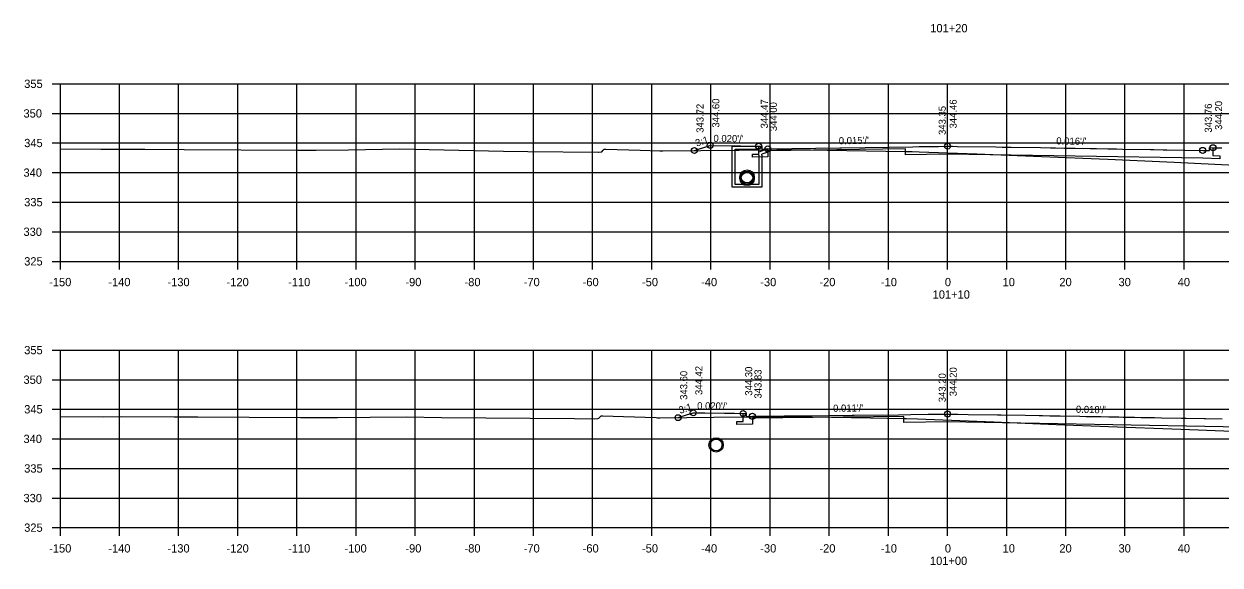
# Model space of a CAD drawing. Extents: x 1368122 to 1710785, y 373130 to 557566.
# Drawn here: x 1368532.7 to 1368735, y 373361.3 to 373452.8 of the extents above; entities that cross this region are included whole.
import ezdxf

# ---------------------------------------------------------------- set-up
doc = ezdxf.new("R2010")
doc.units = 0
for name, color, linetype in [('R_Alt Surface', 7, 'Continuous'), ('R_Axis', 7, 'Continuous'), ('R_Axis Annot', 7, 'Continuous'), ('R_Exist Surface', 7, 'Continuous'), ('R_Fin Surface', 7, 'Continuous'), ('R_Grid', 7, 'Continuous'), ('R_No Plot', 7, 'Continuous'), ('R_Water', 7, 'Continuous'), ('R_Xsect Elev', 7, 'Continuous'), ('R_Xsect Slope', 7, 'Continuous')]:
    doc.layers.add(name, color=color, linetype=linetype)

msp = doc.modelspace()

# ---------------------------------------------------------------- linework, layer by layer
at = {"layer": 'R_Alt Surface'}
for points in [[(1368733.76, 373431.85), (1368733.76, 373430.51), (1368734.93, 373430.47), (1368734.93, 373429.97), (1368732.02, 373430.07), (1368688.88, 373430.77), (1368681.78, 373430.67), (1368681.78, 373431.67), (1368658.48, 373431.32), (1368658.48, 373430.32), (1368658.48, 373430.31), (1368655.92, 373430.25), (1368655.92, 373430.75), (1368656.95, 373430.78), (1368656.95, 373432.12)], [(1368740.48, 373386.4), (1368740.48, 373385.06), (1368741.74, 373385.01), (1368741.74, 373384.51), (1368738.6, 373384.63), (1368688.88, 373385.51), (1368681.51, 373385.43), (1368681.51, 373386.43), (1368655.88, 373386.14), (1368655.88, 373385.14), (1368655.88, 373385.14), (1368653.26, 373385.08), (1368653.26, 373385.58), (1368654.31, 373385.6), (1368654.31, 373386.95)]]:
    msp.add_lwpolyline(points, dxfattribs=at)
at = {"layer": 'R_Axis'}
for p, q in [((1368537.48, 373442.65), (1368538.88, 373442.65)), ((1368538.88, 373412.65), (1368538.88, 373442.65)), ((1368537.48, 373437.65), (1368538.88, 373437.65)), ((1368537.48, 373432.65), (1368538.88, 373432.65)), ((1368537.48, 373427.65), (1368538.88, 373427.65)), ((1368537.48, 373422.65), (1368538.88, 373422.65)), ((1368537.48, 373417.65), (1368538.88, 373417.65)), ((1368537.48, 373412.65), (1368538.88, 373412.65)), ((1368538.88, 373412.65), (1368838.88, 373412.65)), ((1368538.88, 373411.25), (1368538.88, 373412.65)), ((1368548.88, 373411.25), (1368548.88, 373412.65)), ((1368558.88, 373411.25), (1368558.88, 373412.65)), ((1368568.88, 373411.25), (1368568.88, 373412.65)), ((1368578.88, 373411.25), (1368578.88, 373412.65)), ((1368588.88, 373411.25), (1368588.88, 373412.65)), ((1368598.88, 373411.25), (1368598.88, 373412.65)), ((1368608.88, 373411.25), (1368608.88, 373412.65)), ((1368618.88, 373411.25), (1368618.88, 373412.65)), ((1368628.88, 373411.25), (1368628.88, 373412.65)), ((1368638.88, 373411.25), (1368638.88, 373412.65)), ((1368648.88, 373411.25), (1368648.88, 373412.65)), ((1368658.88, 373411.25), (1368658.88, 373412.65)), ((1368668.88, 373411.25), (1368668.88, 373412.65)), ((1368678.88, 373411.25), (1368678.88, 373412.65)), ((1368688.88, 373411.25), (1368688.88, 373412.65)), ((1368698.88, 373411.25), (1368698.88, 373412.65)), ((1368708.88, 373411.25), (1368708.88, 373412.65)), ((1368718.88, 373411.25), (1368718.88, 373412.65)), ((1368728.88, 373411.25), (1368728.88, 373412.65)), ((1368537.48, 373397.65), (1368538.88, 373397.65)), ((1368538.88, 373367.65), (1368538.88, 373397.65)), ((1368537.48, 373392.65), (1368538.88, 373392.65)), ((1368537.48, 373387.65), (1368538.88, 373387.65)), ((1368537.48, 373382.65), (1368538.88, 373382.65)), ((1368537.48, 373377.65), (1368538.88, 373377.65)), ((1368537.48, 373372.65), (1368538.88, 373372.65)), ((1368537.48, 373367.65), (1368538.88, 373367.65)), ((1368538.88, 373367.65), (1368838.88, 373367.65)), ((1368538.88, 373366.25), (1368538.88, 373367.65)), ((1368548.88, 373366.25), (1368548.88, 373367.65)), ((1368558.88, 373366.25), (1368558.88, 373367.65)), ((1368568.88, 373366.25), (1368568.88, 373367.65)), ((1368578.88, 373366.25), (1368578.88, 373367.65)), ((1368588.88, 373366.25), (1368588.88, 373367.65)), ((1368598.88, 373366.25), (1368598.88, 373367.65)), ((1368608.88, 373366.25), (1368608.88, 373367.65)), ((1368618.88, 373366.25), (1368618.88, 373367.65)), ((1368628.88, 373366.25), (1368628.88, 373367.65)), ((1368638.88, 373366.25), (1368638.88, 373367.65)), ((1368648.88, 373366.25), (1368648.88, 373367.65)), ((1368658.88, 373366.25), (1368658.88, 373367.65)), ((1368668.88, 373366.25), (1368668.88, 373367.65)), ((1368678.88, 373366.25), (1368678.88, 373367.65)), ((1368688.88, 373366.25), (1368688.88, 373367.65)), ((1368698.88, 373366.25), (1368698.88, 373367.65)), ((1368708.88, 373366.25), (1368708.88, 373367.65)), ((1368718.88, 373366.25), (1368718.88, 373367.65)), ((1368728.88, 373366.25), (1368728.88, 373367.65))]:
    msp.add_line(p, q, dxfattribs=at)
at = {"layer": 'R_Exist Surface'}
for points in [[(1368538.88, 373431.66), (1368545.73, 373431.61), (1368553.14, 373431.59), (1368559.8, 373431.57), (1368579.04, 373431.44), (1368582.13, 373431.41), (1368587.62, 373431.51), (1368596.25, 373431.64), (1368613.78, 373431.28), (1368617.92, 373431.24), (1368629.82, 373431.1), (1368629.84, 373431.1), (1368630.41, 373431.18), (1368630.66, 373431.43), (1368630.81, 373431.58), (1368631, 373431.58), (1368631.11, 373431.58), (1368636.91, 373431.42), (1368640.23, 373431.32), (1368640.68, 373431.31), (1368640.76, 373431.31), (1368660.02, 373431.52), (1368662.92, 373431.57), (1368668.51, 373431.46), (1368681.78, 373431.21), (1368682.92, 373431.2), (1368684.11, 373431.18), (1368693.85, 373430.81), (1368704.77, 373430.37), (1368715.96, 373429.91), (1368727.22, 373429.4), (1368740.95, 373428.76)], [(1368538.88, 373386.42), (1368546.17, 373386.4), (1368549.15, 373386.41), (1368558.1, 373386.4), (1368559.72, 373386.37), (1368562.15, 373386.36), (1368579.48, 373386.25), (1368585.75, 373386.24), (1368591.26, 373386.3), (1368597.42, 373386.4), (1368603.34, 373386.28), (1368625.79, 373386.07), (1368629.25, 373386.02), (1368629.77, 373386.11), (1368629.91, 373386.13), (1368629.97, 373386.19), (1368630.31, 373386.53), (1368630.36, 373386.53), (1368630.61, 373386.53), (1368634.08, 373386.44), (1368639.64, 373386.24), (1368639.87, 373386.21), (1368640.22, 373386.21), (1368649.35, 373386.31), (1368662.64, 373386.44), (1368675.84, 373386.21), (1368681.51, 373386.08), (1368681.95, 373386.07), (1368683.81, 373386.04), (1368696.72, 373385.54), (1368707.23, 373385.1), (1368716.1, 373384.74), (1368728.32, 373384.28), (1368741.37, 373383.79)]]:
    msp.add_lwpolyline(points, dxfattribs=at)
msp.add_circle((1368649.76, 373381.63), 1.21, dxfattribs=at)
at = {"layer": 'R_Fin Surface'}
for points in [[(1368646.08, 373431.37), (1368648.34, 373432.11), (1368648.67, 373432.22), (1368648.68, 373432.22), (1368648.75, 373432.25), (1368648.89, 373432.25), (1368653.88, 373432.17), (1368656.74, 373432.13), (1368656.95, 373432.12), (1368657.19, 373432.12), (1368657.46, 373432.12), (1368657.46, 373432.04), (1368657.46, 373431.62), (1368657.6, 373431.63), (1368658.01, 373431.64), (1368658.48, 373431.65), (1368670.68, 373431.82), (1368670.95, 373431.83), (1368682.99, 373432.01), (1368684.11, 373432.03), (1368686.28, 373432.07), (1368687.35, 373432.08), (1368688.88, 373432.11), (1368689.64, 373432.09), (1368689.72, 373432.09), (1368690.51, 373432.08), (1368697.02, 373431.98), (1368698.11, 373431.96), (1368698.37, 373431.96), (1368699.65, 373431.93), (1368704.59, 373431.86), (1368706.31, 373431.83), (1368707.16, 373431.81), (1368708.66, 373431.79), (1368709.08, 373431.78), (1368710.43, 373431.76), (1368713.01, 373431.72), (1368714.04, 373431.7), (1368716, 373431.67), (1368717.45, 373431.65), (1368718.46, 373431.63), (1368723.19, 373431.55), (1368723.74, 373431.54), (1368725.34, 373431.52), (1368725.76, 373431.51), (1368725.86, 373431.51), (1368725.95, 373431.51), (1368732.02, 373431.4), (1368732.32, 373431.39), (1368732.43, 373431.39), (1368732.63, 373431.38), (1368732.84, 373431.37), (1368733.18, 373431.36), (1368733.18, 373431.4), (1368733.18, 373431.86), (1368733.24, 373431.86), (1368733.76, 373431.85), (1368735.23, 373431.85)], [(1368643.32, 373386.24), (1368644.74, 373386.7), (1368645.88, 373387.06), (1368647.5, 373387.04), (1368647.73, 373387.04), (1368647.86, 373387.04), (1368651.15, 373386.99), (1368651.79, 373386.98), (1368652.86, 373386.97), (1368654.31, 373386.95), (1368654.42, 373386.95), (1368654.65, 373386.95), (1368654.83, 373386.95), (1368654.83, 373386.63), (1368654.83, 373386.45), (1368654.97, 373386.45), (1368655.06, 373386.45), (1368655.88, 373386.47), (1368661.25, 373386.52), (1368661.49, 373386.53), (1368665.38, 373386.57), (1368668.95, 373386.61), (1368672.73, 373386.65), (1368673.11, 373386.65), (1368680.61, 373386.74), (1368682.7, 373386.77), (1368685.6, 373386.8), (1368686.97, 373386.82), (1368687.25, 373386.83), (1368688.88, 373386.85), (1368689.72, 373386.83), (1368690.37, 373386.82), (1368690.61, 373386.82), (1368692.35, 373386.79), (1368697.32, 373386.71), (1368697.46, 373386.71), (1368697.61, 373386.7), (1368697.94, 373386.7), (1368702.02, 373386.63), (1368704.38, 373386.59), (1368704.94, 373386.58), (1368706.19, 373386.56), (1368706.32, 373386.56), (1368707.95, 373386.53), (1368711.22, 373386.47), (1368712.34, 373386.45), (1368713.97, 373386.43), (1368714.77, 373386.41), (1368716.16, 373386.39), (1368717.86, 373386.36), (1368718.58, 373386.34), (1368720.51, 373386.31), (1368721.59, 373386.29), (1368721.92, 373386.28), (1368723.74, 373386.25), (1368723.89, 373386.25), (1368725.06, 373386.23), (1368728.44, 373386.16), (1368728.58, 373386.16), (1368729.21, 373386.15), (1368732.28, 373386.09), (1368732.5, 373386.09), (1368735.32, 373386.03)]]:
    msp.add_lwpolyline(points, dxfattribs=at)
at = {"layer": 'R_Grid'}
for p, q in [((1368538.88, 373442.65), (1368838.88, 373442.65)), ((1368538.88, 373412.65), (1368538.88, 373442.65)), ((1368548.88, 373412.65), (1368548.88, 373442.65)), ((1368558.88, 373412.65), (1368558.88, 373442.65)), ((1368568.88, 373412.65), (1368568.88, 373442.65)), ((1368578.88, 373412.65), (1368578.88, 373442.65)), ((1368588.88, 373412.65), (1368588.88, 373442.65)), ((1368598.88, 373412.65), (1368598.88, 373442.65)), ((1368608.88, 373412.65), (1368608.88, 373442.65)), ((1368618.88, 373412.65), (1368618.88, 373442.65)), ((1368628.88, 373412.65), (1368628.88, 373442.65)), ((1368638.88, 373412.65), (1368638.88, 373442.65)), ((1368648.88, 373412.65), (1368648.88, 373442.65)), ((1368658.88, 373412.65), (1368658.88, 373442.65)), ((1368668.88, 373412.65), (1368668.88, 373442.65)), ((1368678.88, 373412.65), (1368678.88, 373442.65)), ((1368688.88, 373412.65), (1368688.88, 373442.65)), ((1368698.88, 373412.65), (1368698.88, 373442.65)), ((1368708.88, 373412.65), (1368708.88, 373442.65)), ((1368718.88, 373412.65), (1368718.88, 373442.65)), ((1368728.88, 373412.65), (1368728.88, 373442.65)), ((1368538.88, 373437.65), (1368838.88, 373437.65)), ((1368538.88, 373432.65), (1368838.88, 373432.65)), ((1368538.88, 373427.65), (1368838.88, 373427.65)), ((1368538.88, 373422.65), (1368838.88, 373422.65)), ((1368538.88, 373417.65), (1368838.88, 373417.65)), ((1368538.88, 373412.65), (1368838.88, 373412.65)), ((1368538.88, 373397.65), (1368838.88, 373397.65)), ((1368538.88, 373367.65), (1368538.88, 373397.65)), ((1368548.88, 373367.65), (1368548.88, 373397.65)), ((1368558.88, 373367.65), (1368558.88, 373397.65)), ((1368568.88, 373367.65), (1368568.88, 373397.65)), ((1368578.88, 373367.65), (1368578.88, 373397.65)), ((1368588.88, 373367.65), (1368588.88, 373397.65)), ((1368598.88, 373367.65), (1368598.88, 373397.65)), ((1368608.88, 373367.65), (1368608.88, 373397.65)), ((1368618.88, 373367.65), (1368618.88, 373397.65)), ((1368628.88, 373367.65), (1368628.88, 373397.65)), ((1368638.88, 373367.65), (1368638.88, 373397.65)), ((1368648.88, 373367.65), (1368648.88, 373397.65)), ((1368658.88, 373367.65), (1368658.88, 373397.65)), ((1368668.88, 373367.65), (1368668.88, 373397.65)), ((1368678.88, 373367.65), (1368678.88, 373397.65)), ((1368688.88, 373367.65), (1368688.88, 373397.65)), ((1368698.88, 373367.65), (1368698.88, 373397.65)), ((1368708.88, 373367.65), (1368708.88, 373397.65)), ((1368718.88, 373367.65), (1368718.88, 373397.65)), ((1368728.88, 373367.65), (1368728.88, 373397.65)), ((1368538.88, 373392.65), (1368838.88, 373392.65)), ((1368538.88, 373387.65), (1368838.88, 373387.65)), ((1368538.88, 373382.65), (1368838.88, 373382.65)), ((1368538.88, 373377.65), (1368838.88, 373377.65)), ((1368538.88, 373372.65), (1368838.88, 373372.65)), ((1368538.88, 373367.65), (1368838.88, 373367.65))]:
    msp.add_line(p, q, dxfattribs=at)
at = {"layer": 'R_No Plot'}
for centre, radius in [((1368648.75, 373432.25), 0.5), ((1368656.95, 373432.12), 0.5), ((1368688.88, 373432.11), 0.5), ((1368646.08, 373431.37), 0.5), ((1368658.48, 373431.65), 0.5), ((1368732.02, 373431.4), 0.5), ((1368733.76, 373431.85), 0.5), ((1368654.99, 373426.91), 1.21), ((1368654.99, 373426.66), 1.21), ((1368643.32, 373386.24), 0.5), ((1368645.88, 373387.06), 0.5), ((1368654.31, 373386.95), 0.5), ((1368655.88, 373386.47), 0.5), ((1368688.88, 373386.85), 0.5)]:
    msp.add_circle(centre, radius, dxfattribs=at)
at = {"layer": 'R_Water'}
for p, q in [((1368652.49, 373432.12), (1368657.24, 373432.12)), ((1368652.49, 373430.62), (1368652.49, 373432.12)), ((1368652.99, 373430.62), (1368652.99, 373431.62)), ((1368652.99, 373431.62), (1368656.99, 373431.62)), ((1368657.33, 373431.96), (1368656.99, 373431.62)), ((1368658.49, 373431.64), (1368656.99, 373431.12)), ((1368656.99, 373430.62), (1368656.99, 373431.12)), ((1368657.33, 373431.96), (1368657.24, 373432.12)), ((1368658.49, 373431.11), (1368657.49, 373430.77)), ((1368657.49, 373430.62), (1368657.49, 373430.77))]:
    msp.add_line(p, q, dxfattribs=at)
for points in [[(1368657.49, 373430.62), (1368657.49, 373425.16), (1368654.99, 373425.16), (1368652.49, 373425.16), (1368652.49, 373430.62)], [(1368656.99, 373430.62), (1368656.99, 373425.66), (1368654.99, 373425.66), (1368652.99, 373425.66), (1368652.99, 373430.62)], [(1368658.49, 373431.11), (1368658.49, 373431.64)]]:
    msp.add_lwpolyline(points, dxfattribs=at)
for centre in [(1368654.99, 373426.91), (1368654.99, 373426.66), (1368649.76, 373381.63)]:
    msp.add_circle(centre, 1, dxfattribs=at)
at = {"layer": 'R_Xsect Elev'}
for p, q in [((1368688.88, 373431), (1368688.88, 373441)), ((1368688.88, 373385.84), (1368688.88, 373395.84))]:
    msp.add_line(p, q, dxfattribs=at)

# ---------------------------------------------------------------- texts
at = {"layer": 'R_Axis Annot'}
for s, p in [('101+20', (1368685.96, 373451.35)), ('355', (1368532.77, 373441.95)), ('350', (1368532.65, 373436.95)), ('345', (1368532.77, 373431.95)), ('340', (1368532.65, 373426.95)), ('335', (1368532.77, 373421.95)), ('330', (1368532.65, 373416.95)), ('325', (1368532.77, 373411.95)), ('-150', (1368536.99, 373408.45)), ('-140', (1368546.99, 373408.45)), ('-130', (1368556.99, 373408.45)), ('-120', (1368566.99, 373408.45)), ('-110', (1368577.39, 373408.45)), ('-100', (1368586.93, 373408.45)), ('-90', (1368597.22, 373408.45)), ('-80', (1368607.22, 373408.45)), ('-70', (1368617.22, 373408.45)), ('-60', (1368627.19, 373408.45)), ('-50', (1368637.22, 373408.45)), ('-40', (1368647.22, 373408.45)), ('-30', (1368657.22, 373408.45)), ('-20', (1368667.22, 373408.45)), ('-10', (1368677.62, 373408.45)), ('0', (1368688.42, 373408.45)), ('10', (1368698.19, 373408.45)), ('20', (1368707.79, 373408.45)), ('30', (1368717.79, 373408.45)), ('40', (1368727.79, 373408.45)), ('101+10', (1368686.36, 373406.35)), ('355', (1368532.77, 373396.95)), ('350', (1368532.65, 373391.95)), ('345', (1368532.77, 373386.95)), ('340', (1368532.65, 373381.95)), ('335', (1368532.77, 373376.95)), ('330', (1368532.65, 373371.95)), ('325', (1368532.77, 373366.95)), ('-150', (1368536.99, 373363.45)), ('-140', (1368546.99, 373363.45)), ('-130', (1368556.99, 373363.45)), ('-120', (1368566.99, 373363.45)), ('-110', (1368577.39, 373363.45)), ('-100', (1368586.93, 373363.45)), ('-90', (1368597.22, 373363.45)), ('-80', (1368607.22, 373363.45)), ('-70', (1368617.22, 373363.45)), ('-60', (1368627.19, 373363.45)), ('-50', (1368637.22, 373363.45)), ('-40', (1368647.22, 373363.45)), ('-30', (1368657.22, 373363.45)), ('-20', (1368667.22, 373363.45)), ('-10', (1368677.62, 373363.45)), ('0', (1368688.42, 373363.45)), ('10', (1368698.19, 373363.45)), ('20', (1368707.79, 373363.45)), ('30', (1368717.79, 373363.45)), ('40', (1368727.79, 373363.45)), ('101+00', (1368685.91, 373361.35))]:
    msp.add_text(s, height=1.4, dxfattribs=at).set_placement(p)
at = {"layer": 'R_Xsect Elev'}
for s, p in [('343.72', (1368647.63, 373434.37)), ('344.60', (1368650.3, 373435.25)), ('344.47', (1368658.5, 373435.12)), ('344.00', (1368660.03, 373434.65)), ('343.35', (1368688.58, 373434)), ('344.46', (1368690.43, 373435.11)), ('343.76', (1368733.57, 373434.4)), ('344.20', (1368735.31, 373434.85)), ('344.42', (1368647.43, 373390.06)), ('344.30', (1368655.86, 373389.95)), ('343.83', (1368657.43, 373389.47)), ('344.20', (1368690.43, 373389.85)), ('343.60', (1368644.87, 373389.24)), ('343.20', (1368688.58, 373388.84))]:
    msp.add_text(s, height=1.2, rotation=90, dxfattribs=at).set_placement(p)
at = {"layer": 'R_Xsect Slope'}
for s, rotation, p in [('3:1', 18.1892, (1368646.47, 373432.02)), ("0.020'/'", 359.1168, (1368649.3, 373432.84)), ("0.015'/'", 0.8648, (1368670.5, 373432.43)), ("0.016'/'", 359.0654, (1368707.26, 373432.41)), ('3:1', 17.76, (1368643.66, 373386.88)), ("0.020'/'", 359.1947, (1368646.54, 373387.66)), ("0.011'/'", 0.6482, (1368669.54, 373387.23)), ("0.018'/'", 358.9851, (1368710.58, 373387.06))]:
    msp.add_text(s, height=1.2, rotation=rotation, dxfattribs=at).set_placement(p)

doc.saveas('drawing.dxf')
